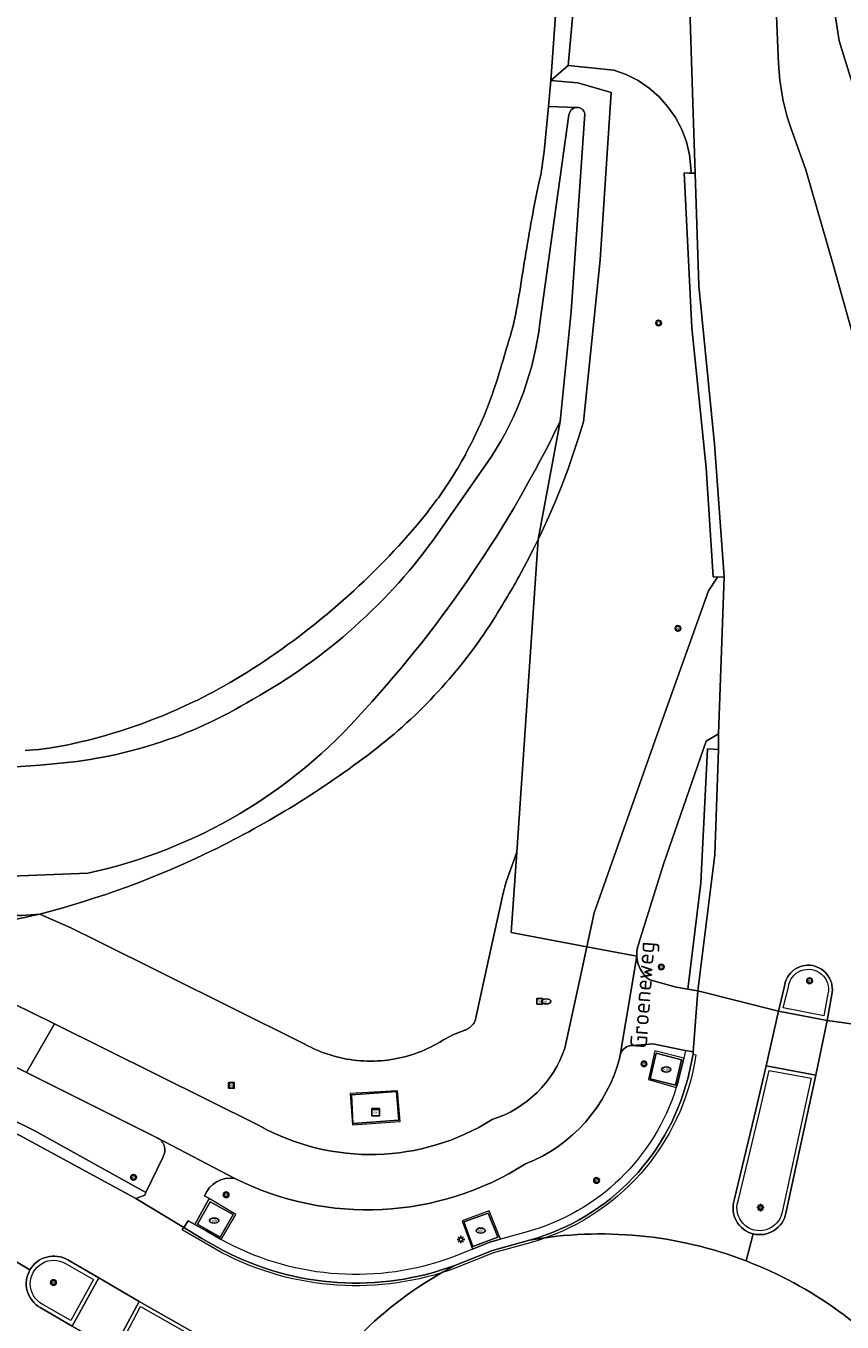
# Model space of a CAD drawing. Header units: metres. Extents: x 149984 to 156489, y 469398 to 478068.
# Tile 648 of 656: x 155263 to 155307, y 471432 to 471501. Entities that reach past the tile are written whole.
import ezdxf
from ezdxf.enums import TextEntityAlignment as Align

# ---------------------------------------------------------------- set-up
doc = ezdxf.new("R2010")
doc.units = ezdxf.units.M
doc.header["$LTSCALE"] = 0.75
for name, color, linetype, lineweight in [('B-WE-GR-BOUWLAND-GV', 252, 'Continuous', 13), ('B-WE-GR-GROENVOORZIENING-GV', 252, 'Continuous', 18), ('B-WE-IE-MEUBILAIR-S', 252, 'Continuous', 25), ('B-WE-IE-MEUBILAIR_WEGMEUBILAIR-GV', 252, 'Continuous', 18), ('B-WE-OG-TERREIN_ERF-GV', 252, 'Continuous', 18), ('B-WE-OG-TERREIN_OEVER-GV', 252, 'Continuous', 18), ('B-WE-OG-TOPOGRAFIE-T18', 7, 'Continuous', 18), ('B-WE-OG-WATER-GV', 252, 'Continuous', 18), ('B-WE-OG-WEG-GV', 252, 'Continuous', 18), ('B-WE-RI-HWA_GOOT_LIJNGOOT-G', 252, 'Continuous', 18), ('B-WE-VH-GESLOTENVERHARDING-GV', 252, 'Continuous', 18), ('B-WE-VH-GESLOTENVERHARDING_ASFALT-GV', 252, 'Continuous', 18), ('B-WE-VH-HALFVERHARDING-GV', 252, 'Continuous', 18), ('B-WE-VH-OPENVERHARDING-GV', 252, 'Continuous', 18), ('B-WE-VH-OPENVERHARDING_BETONSTRAATSTEEN-GV', 252, 'Continuous', 18)]:
    doc.layers.add(name, color=color, linetype=linetype, lineweight=lineweight)
doc.styles.add('NLCS-ISO', font='NLCS-ISO.ttf')
doc.styles.add('NLCS-ISO-M500-T18', font='NLCS-ISO.ttf', dxfattribs={"height": 0.9})

# ---------------------------------------------------------------- blocks, each defined once
blk = doc.blocks.new('SIE-MEUBILAIR_BORD_VERKEER-SO')
blk.add_lwpolyline([(-0.5625, -0.5625), (0.5625, -0.5625), (0.5625, 0.5625), (-0.5625, 0.5625)], close=True)
at = {"style": 'NLCS-ISO'}
blk.add_text('vb', height=0.75, dxfattribs=at).set_placement((0, 0), align=Align.MIDDLE_CENTER)
blk = doc.blocks.new('SIE-MEUBILAIR_BORD_LOCATIEPAAL-SO')
blk.add_lwpolyline([(-0.75, -0.75), (0.75, -0.75), (0.75, 0.75), (-0.75, 0.75)], close=True)
at = {"style": 'NLCS-ISO'}
blk.add_text('lp', height=0.75, dxfattribs=at).set_placement((0.01, 0.12), align=Align.MIDDLE_CENTER)
blk = doc.blocks.new('SIE-MEUBILAIR_BORD_WEGWIJZER-SO')
blk.add_lwpolyline([(-0.75, -0.75), (0.75, -0.75), (0.75, 0.75), (-0.75, 0.75)], close=True)
at = {"style": 'NLCS-ISO'}
blk.add_text('ww', height=0.75, dxfattribs=at).set_placement((0, 0.125), align=Align.MIDDLE_CENTER)
blk = doc.blocks.new('SIE-MEUBILAIR_KAST_OV-SO')
for points in [[(-1, 1), (1, 1), (1, 0.84), (-1, 0.84)], [(-1, 0.76), (1, 0.76), (1, -1), (-1, -1)]]:
    blk.add_lwpolyline(points, close=True)
at = {"style": 'NLCS-ISO'}
blk.add_text('ov', height=0.75, dxfattribs=at).set_placement((0, 0), align=Align.MIDDLE_CENTER)
blk = doc.blocks.new('SIE-MEUBILAIR_PAAL_LICHTMAST-SO')
for points in [[(-0.62, 0), (-1, 0)], [(-0.71, 0.71), (-0.44, 0.44)], [(0, 1), (0, 0.62)], [(0.44, 0.44), (0.71, 0.71)], [(1, 0), (0.62, 0)], [(-0.71, -0.71), (-0.44, -0.44)], [(0, -0.62), (0, -1)], [(0.44, -0.44), (0.71, -0.71)]]:
    blk.add_lwpolyline(points)
blk.add_circle((0, 0), 0.5)
blk = doc.blocks.new('SIE-MEUBILAIR_PAAL_VERKEERSBORD-SO')
blk.add_circle((0, 0), 0.75)
at = {"style": 'NLCS-ISO'}
blk.add_text('vb', height=0.75, dxfattribs=at).set_placement((0, 0.07), align=Align.MIDDLE_CENTER)
blk = doc.blocks.new('SIE-MEUBILAIR_PUT_WATERLEIDINGPUT-SO')
blk.add_ellipse((0, 0), major_axis=(1.25, 0), ratio=0.54)
at = {"style": 'NLCS-ISO'}
blk.add_text('wl', height=0.75, dxfattribs=at).set_placement((-0.14, 0), align=Align.MIDDLE_CENTER)
blk = doc.blocks.new('SIE-MEUBILAIR_PUT_KOLK-SO')
blk.add_ellipse((0, 0), major_axis=(1.25, 0), ratio=0.54)
at = {"style": 'NLCS-ISO'}
blk.add_text('klk', height=0.75, dxfattribs=at).set_placement((0.03, 0), align=Align.MIDDLE_CENTER)

msp = doc.modelspace()

# ---------------------------------------------------------------- linework, layer by layer
at = {"layer": 'B-WE-GR-BOUWLAND-GV', "flags": 128}
for points in [[(155290.471, 471491.597), (155290.683, 471492.655), (155290.69, 471492.689), (155290.703, 471492.745), (155290.735, 471492.888), (155290.814, 471493.232), (155290.856, 471493.402), (155291.042, 471494.685), (155291.271, 471497.089), (155291.402, 471498.471), (155291.921, 471505.726), (155292.189, 471506.928), (155293.504, 471519.48), (155294.546, 471533.257), (155294.095, 471533.141), (155294.037, 471533.153), (155259.17, 471540.205), (155254.176, 471541.098), (155069.732, 471574.063), (155053.15, 471576.994), (155010.598, 471584.514), (154981.361, 471589.144)], [(155284.256, 471474.708), (155284.823, 471475.404), (155284.829, 471475.411), (155284.833, 471475.416), (155285.299, 471476.039), (155285.372, 471476.137), (155285.409, 471476.191), (155285.842, 471476.82), (155285.886, 471476.884), (155286.145, 471477.297), (155286.368, 471477.652), (155286.411, 471477.727), (155286.611, 471478.077), (155286.818, 471478.439), (155286.852, 471478.504), (155287.044, 471478.874), (155287.236, 471479.244), (155287.258, 471479.292), (155287.599, 471480.021), (155287.62, 471480.065), (155287.629, 471480.087), (155287.8, 471480.493), (155287.971, 471480.902), (155287.985, 471480.94), (155288.105, 471481.264), (155288.286, 471481.752), (155288.29, 471481.763), (155288.567, 471482.614)], [(155263.253, 471462.606), (155263.686, 471462.639), (155263.979, 471462.662), (155263.993, 471462.663), (155264.635, 471462.745), (155264.716, 471462.755), (155264.729, 471462.757), (155265.459, 471462.889), (155266.379, 471463.097), (155266.48, 471463.12), (155266.686, 471463.174), (155267.295, 471463.335), (155267.493, 471463.387), (155267.656, 471463.436), (155268.362, 471463.651), (155268.495, 471463.691), (155268.526, 471463.702), (155269.436, 471464.013), (155269.486, 471464.03), (155269.535, 471464.049), (155270.208, 471464.306), (155270.464, 471464.404), (155270.559, 471464.444), (155271.168, 471464.703), (155271.428, 471464.813), (155271.502, 471464.848), (155272.108, 471465.131), (155272.377, 471465.256), (155272.432, 471465.284), (155273.124, 471465.638), (155273.309, 471465.733), (155273.333, 471465.746), (155274.224, 471466.243), (155275.12, 471466.785)]]:
    msp.add_lwpolyline(points, dxfattribs=at)
at = {"layer": 'B-WE-GR-BOUWLAND-GV'}
for points in [[(155289.767, 471487.423, -0.00668), (155290.471, 471491.597)], [(155289.415, 471485.523, 0.014813), (155289.767, 471487.423)], [(155289.319, 471485.144, 0.015505), (155289.415, 471485.523)], [(155288.567, 471482.614, 0.002395), (155289.319, 471485.144)], [(155275.12, 471466.785, 0.076267), (155284.256, 471474.708)]]:
    msp.add_lwpolyline(points, format="xyb", dxfattribs=at)
at = {"layer": 'B-WE-GR-GROENVOORZIENING-GV', "flags": 128}
for points in [[(155294.032, 471488.869), (155293.147, 471480.196), (155292.882, 471479.336), (155292.598, 471478.481), (155292.296, 471477.633), (155291.976, 471476.792), (155291.637, 471475.958), (155291.281, 471475.131), (155290.907, 471474.312), (155290.712, 471473.907), (155289.566, 471457.16), (155289.271, 471452.847), (155293.327, 471452.086), (155293.722, 471453.908), (155297.187, 471463.764), (155299.833, 471471.157), (155300.326, 471471.88), (155300.079, 471471.906), (155299.711, 471477.732), (155298.943, 471485.236), (155298.527, 471493.532), (155298.796, 471493.525), (155298.904, 471493.523), (155298.894, 471493.795), (155298.816, 471494.502), (155298.651, 471495.194), (155298.402, 471495.86), (155298.073, 471496.49), (155297.668, 471497.075), (155297.194, 471497.605), (155296.658, 471498.073), (155296.069, 471498.471), (155295.435, 471498.793), (155294.766, 471499.034), (155292.314, 471499.283), (155292.201, 471499.182), (155291.402, 471498.471), (155292.84, 471498.362), (155294.633, 471497.834)], [(155299.123, 471493.517), (155298.904, 471493.523), (155298.796, 471493.525), (155298.527, 471493.532), (155298.943, 471485.236), (155299.711, 471477.732), (155300.079, 471471.906), (155300.326, 471471.88), (155300.67, 471471.909), (155300.154, 471479.005), (155299.327, 471487.49)], [(155298.396, 471446.037), (155298.062, 471444.678), (155296.71, 471445.027), (155297.028, 471446.386)], [(155280.801, 471442.634), (155283.259, 471442.814), (155283.123, 471444.339), (155280.724, 471444.158)], [(155280.801, 471442.634), (155280.724, 471444.158), (155283.123, 471444.339), (155283.259, 471442.814)], [(155272.468, 471437.241), (155273.152, 471438.431), (155274.38, 471437.752), (155273.69, 471436.541)], [(155287.217, 471436.05), (155286.741, 471437.357), (155288.042, 471437.832), (155288.549, 471436.536)]]:
    msp.add_lwpolyline(points, close=True, dxfattribs=at)
for points in [[(155283.933, 471446.305), (155284.105, 471446.361), (155284.28, 471446.424), (155284.453, 471446.491), (155284.62, 471446.56), (155284.792, 471446.638), (155284.96, 471446.718), (155285.12, 471446.799), (155285.284, 471446.889), (155285.446, 471446.981), (155285.655, 471447.109), (155285.759, 471447.17), (155286.146, 471447.372), (155286.549, 471447.539), (155286.661, 471447.578), (155286.78, 471447.618), (155286.819, 471447.633), (155286.849, 471447.646), (155286.882, 471447.661), (155286.911, 471447.676), (155286.947, 471447.696), (155286.975, 471447.713), (155287.005, 471447.733), (155287.034, 471447.753), (155287.065, 471447.776), (155287.091, 471447.798), (155287.133, 471447.835), (155287.17, 471447.873), (155287.205, 471447.913), (155287.251, 471447.972), (155287.282, 471448.015), (155287.312, 471448.061), (155287.341, 471448.127), (155288.082, 471451.489), (155288.836, 471454.968), (155289.005, 471455.566), (155289.566, 471457.16), (155290.712, 471473.907), (155290.516, 471473.501), (155290.107, 471472.699), (155289.681, 471471.906)], [(155206.143, 471471.433), (155214.594, 471466.745), (155223.734, 471461.963), (155235.021, 471456.476), (155249.1, 471449.488), (155263.762, 471442.234), (155269.714, 471438.932), (155270.611, 471440.807)], [(155270.346, 471441.849), (155263.315, 471445.365), (155255.476, 471449.286), (155240.887, 471456.418), (155227.325, 471462.927), (155219.657, 471466.741)], [(155296.691, 471450.317), (155298.107, 471449.927), (155298.737, 471449.822), (155299.434, 471455.523), (155299.78, 471462.696), (155300.369, 471462.653), (155300.373, 471462.783), (155300.365, 471463.487), (155299.716, 471463.11), (155297.422, 471456.513), (155296.112, 471452.285)], [(155292.137, 471446.669), (155292.966, 471450.422), (155293.327, 471452.086), (155289.271, 471452.847), (155289.566, 471457.16), (155289.005, 471455.566), (155288.836, 471454.968), (155288.082, 471451.489), (155287.341, 471448.127), (155287.312, 471448.061), (155287.282, 471448.015), (155287.251, 471447.972), (155287.205, 471447.913), (155287.17, 471447.873)], [(155252.396, 471454.033), (155263.507, 471448.607), (155264.811, 471447.96), (155275.785, 471442.512)], [(155264.027, 471453.846), (155265.701, 471453.099), (155265.729, 471453.086), (155267.034, 471452.438), (155278.008, 471446.99), (155278.159, 471446.912), (155278.378, 471446.794), (155278.539, 471446.712), (155278.71, 471446.631), (155278.876, 471446.557), (155279.048, 471446.486), (155279.22, 471446.419), (155279.394, 471446.358), (155279.57, 471446.3), (155279.748, 471446.246), (155279.922, 471446.199), (155280.103, 471446.155), (155280.286, 471446.115), (155280.468, 471446.08), (155280.648, 471446.05), (155280.827, 471446.025), (155281.012, 471446.004), (155281.201, 471445.987), (155281.38, 471445.976), (155281.565, 471445.969), (155281.75, 471445.967), (155281.933, 471445.969), (155282.123, 471445.977), (155282.302, 471445.988), (155282.49, 471446.005), (155282.672, 471446.026), (155282.853, 471446.052), (155283.036, 471446.082), (155283.218, 471446.118), (155283.394, 471446.157), (155283.577, 471446.202), (155283.755, 471446.251), (155283.933, 471446.305)], [(155287.17, 471447.873), (155287.133, 471447.835), (155287.091, 471447.798), (155287.065, 471447.776), (155287.034, 471447.753), (155287.005, 471447.733), (155286.975, 471447.713), (155286.947, 471447.696), (155286.911, 471447.676), (155286.882, 471447.661), (155286.849, 471447.646), (155286.819, 471447.633), (155286.78, 471447.618), (155286.661, 471447.578), (155286.549, 471447.539), (155286.146, 471447.372), (155285.759, 471447.17), (155285.655, 471447.109), (155285.446, 471446.981), (155285.284, 471446.889), (155285.12, 471446.799), (155284.96, 471446.718), (155284.792, 471446.638), (155284.62, 471446.56), (155284.453, 471446.491), (155284.28, 471446.424), (155284.105, 471446.361), (155283.933, 471446.305), (155283.755, 471446.251), (155283.577, 471446.202), (155283.394, 471446.157), (155283.218, 471446.118), (155283.036, 471446.082), (155282.853, 471446.052), (155282.672, 471446.026), (155282.49, 471446.005), (155282.302, 471445.988), (155282.123, 471445.977), (155281.933, 471445.969), (155281.75, 471445.967), (155281.565, 471445.969), (155281.38, 471445.976), (155281.201, 471445.987), (155281.012, 471446.004), (155280.827, 471446.025), (155280.648, 471446.05), (155280.468, 471446.08), (155280.286, 471446.115), (155280.103, 471446.155), (155279.922, 471446.199), (155279.748, 471446.246), (155279.57, 471446.3), (155279.394, 471446.358), (155279.22, 471446.419), (155279.048, 471446.486), (155278.876, 471446.557), (155278.71, 471446.631), (155278.539, 471446.712), (155278.378, 471446.794), (155278.159, 471446.912), (155278.008, 471446.99), (155267.034, 471452.438), (155265.729, 471453.086), (155265.701, 471453.099), (155264.027, 471453.846)], [(155299.016, 471446.47), (155298.611, 471446.532), (155298.503, 471446.549), (155296.856, 471446.894), (155295.78, 471446.806)], [(155298.819, 471445.428), (155299.009, 471446.34), (155299.016, 471446.47)], [(155272.85, 471438.76), (155273.104, 471438.605), (155272.335, 471437.223), (155271.975, 471437.419), (155271.739, 471437.064), (155272.707, 471436.473), (155273.852, 471435.832)], [(155286.26, 471435.026), (155288.274, 471435.833), (155290.245, 471436.377)]]:
    msp.add_lwpolyline(points, dxfattribs=at)
at = {"layer": 'B-WE-GR-GROENVOORZIENING-GV'}
for points in [[(155289.681, 471471.906, -0.016844), (155288.265, 471469.526)], [(155288.265, 471469.526, -0.087383), (155281.843, 471462.547)], [(155281.843, 471462.547, -0.049503), (155273.254, 471457.24)], [(155273.254, 471457.24, -0.050942), (155264.027, 471453.846)], [(155264.027, 471453.846, -0.117695), (155256.595, 471454.802)], [(155252.396, 471454.033, 0.134174), (155264.027, 471453.846)], [(155264.027, 471453.846, -0.134174), (155252.396, 471454.033)], [(155296.112, 471452.285, 0.108382), (155295.994, 471451.585)], [(155295.994, 471451.585, 0.229509), (155296.691, 471450.317)], [(155288.259, 471442.841, 0.240332), (155292.137, 471446.669)], [(155295.78, 471446.806, 0.34064), (155295.105, 471446.292)], [(155295.084, 471446.164, -0.240902), (155290.043, 471440.466)], [(155295.105, 471446.292, 0.03804), (155295.084, 471446.164)], [(155290.245, 471436.377, 0.277731), (155298.819, 471445.428)], [(155275.785, 471442.512, 0.273449), (155288.259, 471442.841)], [(155270.611, 471440.807, 0.434923), (155270.346, 471441.849)], [(155290.043, 471440.466, -0.263522), (155274.473, 471439.687)], [(155274.473, 471439.687, 0.348198), (155272.85, 471438.76)], [(155273.852, 471435.832, 0.211795), (155286.26, 471435.026)]]:
    msp.add_lwpolyline(points, format="xyb", dxfattribs=at)
at = {"layer": 'B-WE-IE-MEUBILAIR_WEGMEUBILAIR-GV'}
for points in [[(155305.405, 471451.081, 0.433355), (155303.904, 471449.974)], [(155304.114, 471449.936, -1.056254), (155306.231, 471449.572)], [(155306.439, 471449.529, 0.422962), (155305.405, 471451.081)], [(155290.245, 471436.377, 0.277731), (155298.819, 471445.428)], [(155298.112, 471444.556, -0.254644), (155290.123, 471436.821)], [(155298.268, 471445.103, -0.010626), (155298.112, 471444.556)], [(155298.112, 471444.556, 0.010626), (155298.268, 471445.103)], [(155301.213, 471438.526, 0.429457), (155302.231, 471436.718)], [(155303.776, 471437.872, -1.05683), (155301.418, 471438.47)], [(155302.231, 471436.718, 0.42949), (155303.984, 471437.829)], [(155286.095, 471435.456, -0.211653), (155274.071, 471436.237)], [(155273.852, 471435.832, 0.211795), (155286.26, 471435.026)], [(155265.524, 471435.323, 0.416176), (155263.503, 471434.788)], [(155264.158, 471432.959, -1.005728), (155265.414, 471435.135)], [(155263.503, 471434.788, 0.415831), (155264.05, 471432.77)]]:
    msp.add_lwpolyline(points, format="xyb", dxfattribs=at)
at = {"layer": 'B-WE-IE-MEUBILAIR_WEGMEUBILAIR-GV', "flags": 128}
for points in [[(155303.904, 471449.974), (155303.585, 471448.646), (155306.187, 471448.15)], [(155306.231, 471449.572), (155306.016, 471448.399), (155303.844, 471448.813), (155304.114, 471449.936)], [(155306.187, 471448.15), (155306.439, 471449.529)], [(155298.511, 471446.118), (155296.972, 471446.523), (155296.616, 471444.978), (155298.112, 471444.556)], [(155298.819, 471445.428), (155299.009, 471446.34), (155299.016, 471446.47), (155298.611, 471446.532), (155298.511, 471446.118), (155298.268, 471445.103)], [(155298.268, 471445.103), (155298.511, 471446.118)], [(155303.984, 471437.829), (155305.585, 471445.22), (155302.928, 471445.711), (155302.39, 471443.423), (155301.213, 471438.526)], [(155301.418, 471438.47), (155302.597, 471443.374), (155303.089, 471445.465), (155305.331, 471445.051), (155303.776, 471437.872)], [(155274.071, 471436.237), (155273.751, 471436.416), (155272.932, 471436.874), (155272.335, 471437.223), (155271.975, 471437.419), (155271.739, 471437.064), (155272.707, 471436.473), (155273.852, 471435.832)], [(155286.26, 471435.026), (155288.274, 471435.833), (155290.245, 471436.377)], [(155290.123, 471436.821), (155288.695, 471436.427), (155288.127, 471436.27), (155287.207, 471435.901)], [(155287.207, 471435.901), (155286.095, 471435.456)], [(155264.05, 471432.77), (155265.772, 471431.783), (155267.195, 471434.359), (155265.524, 471435.323)], [(155265.414, 471435.135), (155266.901, 471434.277), (155265.688, 471432.082), (155264.158, 471432.959)], [(155275.764, 471429.461), (155269.349, 471433.102), (155267.966, 471430.509)], [(155274.503, 471427.056), (155268.236, 471430.588), (155269.429, 471432.825), (155275.669, 471429.283)]]:
    msp.add_lwpolyline(points, dxfattribs=at)
for points in [[(155298.396, 471446.037), (155298.062, 471444.678), (155296.71, 471445.027), (155297.028, 471446.386)], [(155283.321, 471442.73), (155283.184, 471444.378), (155280.654, 471444.234), (155280.77, 471442.552)], [(155280.801, 471442.634), (155280.724, 471444.158), (155283.123, 471444.339), (155283.259, 471442.814)], [(155273.751, 471436.416), (155274.535, 471437.757), (155273.104, 471438.605), (155272.335, 471437.223), (155272.932, 471436.874)], [(155272.468, 471437.241), (155273.152, 471438.431), (155274.38, 471437.752), (155273.69, 471436.541)], [(155288.695, 471436.427), (155288.091, 471437.953), (155286.643, 471437.41), (155287.207, 471435.901), (155288.127, 471436.27)], [(155287.217, 471436.05), (155286.741, 471437.357), (155288.042, 471437.832), (155288.549, 471436.536)]]:
    msp.add_lwpolyline(points, close=True, dxfattribs=at)
at = {"layer": 'B-WE-OG-TERREIN_ERF-GV', "flags": 128}
msp.add_lwpolyline([(155292.189, 471506.928), (155291.921, 471505.726), (155291.402, 471498.471), (155292.201, 471499.182), (155292.314, 471499.283), (155292.698, 471503.431), (155292.597, 471503.556)], close=True, dxfattribs=at)
at = {"layer": 'B-WE-OG-TERREIN_OEVER-GV', "flags": 128}
for points in [[(155266.608, 471456.027), (155262.507, 471455.871), (155257.164, 471456.516), (155251.716, 471458.702), (155246.18, 471461.281), (155235.862, 471466.169), (155225.294, 471471.725), (155224.699, 471472.027), (155211.186, 471479.18), (155203.775, 471482.598), (155190.911, 471488.211), (155178.337, 471492.799), (155166.43, 471496.273), (155162.594, 471497.279), (155152.811, 471499.465), (155131.115, 471503.437), (155109.573, 471507.315), (155087.938, 471511.193), (155065.532, 471515.322), (155045.449, 471519.063), (155024.878, 471522.984), (155007.519, 471526.247), (154988.828, 471529.947)], [(155306.157, 471505.004), (155306.834, 471500.608), (155309.536, 471491.886), (155311.944, 471485.375), (155313.787, 471477.211), (155315.056, 471476.27), (155316.643, 471476.468), (155318.04, 471476.642), (155318.98, 471477.617), (155319.114, 471479.447), (155317.241, 471487.706), (155316.777, 471488.821), (155316.496, 471488.77), (155316.266, 471488.622), (155316.106, 471488.4), (155316.039, 471488.153), (155316.883, 471482.786), (155317.539, 471479.31)], [(155292.489, 471486.103), (155291.888, 471480.222), (155290.712, 471473.907), (155290.907, 471474.312), (155291.281, 471475.131), (155291.637, 471475.958), (155291.976, 471476.792), (155292.296, 471477.633), (155292.598, 471478.481), (155292.882, 471479.336), (155293.147, 471480.196), (155294.032, 471488.869), (155294.633, 471497.834), (155292.84, 471498.362), (155291.402, 471498.471), (155291.271, 471497.089), (155292.756, 471497.034)], [(155292.756, 471497.034), (155291.271, 471497.089), (155291.042, 471494.685), (155290.856, 471493.402), (155290.814, 471493.232), (155290.735, 471492.888), (155290.703, 471492.745), (155290.69, 471492.689), (155290.683, 471492.655), (155290.471, 471491.597)], [(155290.811, 471485.491), (155292.367, 471496.642)], [(155293.207, 471496.688), (155292.489, 471486.103)], [(155288.567, 471482.614), (155288.29, 471481.763), (155288.286, 471481.752), (155288.105, 471481.264), (155287.985, 471480.94), (155287.971, 471480.902), (155287.8, 471480.493), (155287.629, 471480.087), (155287.62, 471480.065), (155287.599, 471480.021), (155287.258, 471479.292), (155287.236, 471479.244), (155287.044, 471478.874), (155286.852, 471478.504), (155286.818, 471478.439), (155286.611, 471478.077), (155286.411, 471477.727), (155286.368, 471477.652), (155286.145, 471477.297), (155285.886, 471476.884), (155285.842, 471476.82), (155285.409, 471476.191), (155285.372, 471476.137), (155285.299, 471476.039), (155284.833, 471475.416), (155284.829, 471475.411), (155284.823, 471475.404), (155284.256, 471474.708)], [(155289.681, 471471.906), (155290.107, 471472.699), (155290.516, 471473.501), (155290.712, 471473.907), (155291.888, 471480.222)], [(155285.349, 471474.214), (155288.216, 471478.341)], [(155275.12, 471466.785), (155274.224, 471466.243), (155273.333, 471465.746), (155273.309, 471465.733), (155273.124, 471465.638), (155272.432, 471465.284), (155272.377, 471465.256), (155272.108, 471465.131), (155271.502, 471464.848), (155271.428, 471464.813), (155271.168, 471464.703), (155270.559, 471464.444), (155270.464, 471464.404), (155270.208, 471464.306), (155269.535, 471464.049), (155269.486, 471464.03), (155269.436, 471464.013), (155268.526, 471463.702), (155268.495, 471463.691), (155268.362, 471463.651), (155267.656, 471463.436), (155267.493, 471463.387), (155267.295, 471463.335), (155266.686, 471463.174), (155266.48, 471463.12), (155266.379, 471463.097), (155265.459, 471462.889), (155264.729, 471462.757), (155264.716, 471462.755), (155264.635, 471462.745), (155263.993, 471462.663), (155263.979, 471462.662), (155263.686, 471462.639), (155263.253, 471462.606)]]:
    msp.add_lwpolyline(points, dxfattribs=at)
at = {"layer": 'B-WE-OG-TERREIN_OEVER-GV'}
for points in [[(155292.367, 471496.642, -0.370038), (155292.756, 471497.034)], [(155292.756, 471497.034, -0.416224), (155293.207, 471496.688)], [(155290.471, 471491.597, 0.00668), (155289.767, 471487.423)], [(155289.767, 471487.423, -0.014813), (155289.415, 471485.523)], [(155289.415, 471485.523, -0.015505), (155289.319, 471485.144)], [(155288.216, 471478.341, 0.114422), (155290.811, 471485.491)], [(155289.319, 471485.144, -0.002395), (155288.567, 471482.614)], [(155291.888, 471480.222, -0.072953), (155281.429, 471464.792)], [(155284.256, 471474.708, -0.076267), (155275.12, 471466.785)], [(155275.422, 471465.333, 0.11177), (155285.349, 471474.214)], [(155288.265, 471469.526, 0.016844), (155289.681, 471471.906)], [(155281.843, 471462.547, 0.087383), (155288.265, 471469.526)], [(155264.577, 471461.876, 0.119811), (155275.422, 471465.333)], [(155281.429, 471464.792, -0.161213), (155266.608, 471456.027)], [(155256.247, 471462.482, 0.095099), (155264.577, 471461.876)], [(155273.254, 471457.24, 0.049503), (155281.843, 471462.547)], [(155264.027, 471453.846, 0.050942), (155273.254, 471457.24)], [(155256.595, 471454.802, 0.117695), (155264.027, 471453.846)]]:
    msp.add_lwpolyline(points, format="xyb", dxfattribs=at)
at = {"layer": 'B-WE-OG-WATER-GV', "flags": 128}
for points in [[(154988.828, 471529.947), (155007.519, 471526.247), (155024.878, 471522.984), (155045.449, 471519.063), (155065.532, 471515.322), (155087.938, 471511.193), (155109.573, 471507.315), (155131.115, 471503.437), (155152.811, 471499.465), (155162.594, 471497.279), (155166.43, 471496.273), (155178.337, 471492.799), (155190.911, 471488.211), (155203.775, 471482.598), (155211.186, 471479.18), (155224.699, 471472.027), (155225.294, 471471.725), (155235.862, 471466.169), (155246.18, 471461.281), (155251.716, 471458.702), (155257.164, 471456.516), (155262.507, 471455.871), (155266.608, 471456.027)], [(155292.367, 471496.642), (155290.811, 471485.491)], [(155291.888, 471480.222), (155292.489, 471486.103), (155293.207, 471496.688)], [(155288.216, 471478.341), (155285.349, 471474.214)]]:
    msp.add_lwpolyline(points, dxfattribs=at)
at = {"layer": 'B-WE-OG-WATER-GV'}
for points in [[(155292.756, 471497.034, 0.370038), (155292.367, 471496.642)], [(155293.207, 471496.688, 0.416224), (155292.756, 471497.034)], [(155290.811, 471485.491, -0.114422), (155288.216, 471478.341)], [(155281.429, 471464.792, 0.072953), (155291.888, 471480.222)], [(155285.349, 471474.214, -0.11177), (155275.422, 471465.333)], [(155275.422, 471465.333, -0.119811), (155264.577, 471461.876)], [(155266.608, 471456.027, 0.161213), (155281.429, 471464.792)], [(155264.577, 471461.876, -0.095099), (155256.247, 471462.482)]]:
    msp.add_lwpolyline(points, format="xyb", dxfattribs=at)
at = {"layer": 'B-WE-OG-WEG-GV', "flags": 128}
for points in [[(155308.548, 471551.861), (155307.511, 471551.883), (155306.61, 471550.937), (155306.595, 471550.935), (155306.588, 471550.934), (155305.104, 471534.555), (155304.273, 471524.558), (155304.256, 471524.415), (155303.847, 471524.465), (155303.846, 471524.447), (155303.348, 471516.327), (155303.244, 471507.541), (155303.586, 471499.375)], [(155321.413, 471469.501), (155319.114, 471479.447), (155318.98, 471477.617), (155318.04, 471476.642), (155316.643, 471476.468), (155315.056, 471476.27), (155313.787, 471477.211), (155311.944, 471485.375), (155309.536, 471491.886), (155306.834, 471500.608), (155306.157, 471505.004)], [(155304.257, 471495.887), (155305.044, 471493.703), (155306.532, 471488.555), (155310.278, 471475.191), (155310.31, 471475.08), (155312.673, 471474.205), (155316.93, 471475.424), (155319.31, 471476.106), (155320.36, 471472.089), (155318.026, 471471.436), (155317.728, 471471.353), (155317.751, 471471.277), (155317.99, 471470.483), (155318.276, 471470.526), (155319.407, 471470.698)]]:
    msp.add_lwpolyline(points, dxfattribs=at)
at = {"layer": 'B-WE-OG-WEG-GV'}
msp.add_lwpolyline([(155303.586, 471499.375, 0.07084), (155304.257, 471495.887)], format="xyb", dxfattribs=at)
at = {"layer": 'B-WE-RI-HWA_GOOT_LIJNGOOT-G'}
for points in [[(155299.166, 471446.298, -0.294975), (155290.284, 471436.239)], [(155286.312, 471434.892, -0.211832), (155273.783, 471435.706)]]:
    msp.add_lwpolyline(points, format="xyb", dxfattribs=at)
at = {"layer": 'B-WE-RI-HWA_GOOT_LIJNGOOT-G', "flags": 128}
for points in [[(155299.009, 471446.34), (155299.166, 471446.298)], [(155273.783, 471435.706), (155271.651, 471436.931), (155271.739, 471437.064)], [(155290.284, 471436.239), (155288.32, 471435.697), (155286.312, 471434.892)]]:
    msp.add_lwpolyline(points, dxfattribs=at)
at = {"layer": 'B-WE-VH-GESLOTENVERHARDING-GV', "flags": 128}
for points in [[(155219.657, 471466.741), (155227.325, 471462.927), (155240.887, 471456.418), (155255.476, 471449.286), (155263.315, 471445.365), (155264.811, 471447.96), (155263.507, 471448.607), (155252.396, 471454.033), (155249.198, 471455.594), (155234.236, 471462.76), (155220.95, 471469.033)], [(155273.852, 471435.832), (155272.707, 471436.473), (155271.739, 471437.064), (155269.172, 471438.619), (155263.006, 471441.967), (155261.722, 471442.603), (155254.592, 471446.135), (155239.083, 471453.773), (155223.715, 471461.335), (155214.841, 471465.945), (155213.11, 471462.862), (155228.973, 471454.514), (155247.706, 471444.204), (155258.824, 471437.577), (155263.503, 471434.788)], [(155263.503, 471434.788), (155258.824, 471437.577), (155247.706, 471444.204), (155228.973, 471454.514), (155213.11, 471462.862), (155211.759, 471460.456), (155213.359, 471459.597), (155225.663, 471452.251), (155236.581, 471445.37), (155249.537, 471437.094), (155256.159, 471432.954), (155263.542, 471428.338), (155265.917, 471427.045), (155268.091, 471425.8)], [(155295.105, 471446.292), (155295.994, 471451.585), (155293.327, 471452.086), (155292.966, 471450.422), (155292.137, 471446.669)], [(155295.994, 471451.585), (155295.105, 471446.292)], [(155298.611, 471446.532), (155299.016, 471446.47), (155299.273, 471449.733), (155298.737, 471449.822), (155298.107, 471449.927), (155296.691, 471450.317)], [(155299.273, 471449.733), (155299.016, 471446.47), (155299.009, 471446.34), (155298.819, 471445.428)], [(155301.213, 471438.526), (155302.39, 471443.423), (155302.928, 471445.711), (155303.585, 471448.646), (155299.273, 471449.733)], [(155306.187, 471448.15), (155305.585, 471445.22), (155303.984, 471437.829)], [(155309.004, 471438.643), (155309.573, 471442.553), (155309.662, 471443.209), (155309.813, 471444.29), (155309.835, 471444.418), (155310.216, 471447.596), (155306.187, 471448.15)], [(155275.785, 471442.512), (155264.811, 471447.96), (155263.315, 471445.365)], [(155295.78, 471446.806), (155296.856, 471446.894), (155298.503, 471446.549), (155298.611, 471446.532)], [(155263.315, 471445.365), (155270.346, 471441.849), (155274.473, 471439.687)], [(155274.473, 471439.687), (155270.346, 471441.849)], [(155270.611, 471440.807), (155269.714, 471438.932), (155269.65, 471438.799), (155269.172, 471438.619)], [(155269.172, 471438.619), (155271.739, 471437.064), (155271.975, 471437.419), (155272.335, 471437.223), (155273.104, 471438.605), (155272.85, 471438.76)], [(155290.245, 471436.377), (155288.274, 471435.833), (155286.26, 471435.026)], [(155302.231, 471436.718), (155301.85, 471435.269)], [(155301.85, 471435.269), (155302.231, 471436.718)], [(155265.524, 471435.323), (155267.195, 471434.359), (155269.349, 471433.102), (155275.764, 471429.461)], [(155274.405, 471426.88), (155267.966, 471430.509), (155265.772, 471431.783), (155264.05, 471432.77)]]:
    msp.add_lwpolyline(points, dxfattribs=at)
at = {"layer": 'B-WE-VH-GESLOTENVERHARDING-GV'}
for points in [[(155296.691, 471450.317, -0.229509), (155295.994, 471451.585)], [(155292.137, 471446.669, -0.240332), (155288.259, 471442.841)], [(155295.105, 471446.292, -0.34064), (155295.78, 471446.806)], [(155290.043, 471440.466, 0.240902), (155295.084, 471446.164)], [(155295.084, 471446.164, -0.03804), (155295.105, 471446.292)], [(155298.819, 471445.428, -0.277731), (155290.245, 471436.377)], [(155288.259, 471442.841, -0.273449), (155275.785, 471442.512)], [(155270.346, 471441.849, -0.434923), (155270.611, 471440.807)], [(155274.473, 471439.687, 0.263522), (155290.043, 471440.466)], [(155272.85, 471438.76, -0.348198), (155274.473, 471439.687)], [(155302.231, 471436.718, -0.429457), (155301.213, 471438.526)], [(155303.984, 471437.829, -0.42949), (155302.231, 471436.718)], [(155301.85, 471435.269, 0.136491), (155290.245, 471436.377)], [(155290.245, 471436.377, -0.136491), (155301.85, 471435.269)], [(155286.26, 471435.026, -0.211795), (155273.852, 471435.832)], [(155263.503, 471434.788, -0.416176), (155265.524, 471435.323)], [(155286.26, 471435.026, 0.142259), (155277.734, 471426.829)], [(155277.734, 471426.829, -0.142259), (155286.26, 471435.026)], [(155310.859, 471428.767, 0.129901), (155301.85, 471435.269)], [(155301.85, 471435.269, -0.129901), (155310.859, 471428.767)], [(155264.05, 471432.77, -0.415831), (155263.503, 471434.788)]]:
    msp.add_lwpolyline(points, format="xyb", dxfattribs=at)
at = {"layer": 'B-WE-VH-GESLOTENVERHARDING-GV', "flags": 128}
for points in [[(155302.928, 471445.711), (155305.585, 471445.22), (155306.187, 471448.15), (155303.585, 471448.646)], [(155267.195, 471434.359), (155265.772, 471431.783), (155267.966, 471430.509), (155269.349, 471433.102)]]:
    msp.add_lwpolyline(points, close=True, dxfattribs=at)
at = {"layer": 'B-WE-VH-GESLOTENVERHARDING_ASFALT-GV', "flags": 128}
for points in [[(155303.586, 471499.375), (155303.244, 471507.541), (155303.348, 471516.327), (155303.846, 471524.447), (155303.847, 471524.465), (155304.636, 471534.509), (155305.008, 471538.116), (155300.508, 471538.687), (155300.199, 471534.332), (155299.316, 471524.628), (155299.313, 471524.598), (155298.705, 471516.092), (155298.678, 471507.417), (155298.678, 471507.34), (155299.014, 471496.736), (155299.123, 471493.517), (155299.327, 471487.49), (155300.154, 471479.005), (155300.67, 471471.909), (155300.365, 471463.487)], [(155306.439, 471449.529), (155306.187, 471448.15), (155310.216, 471447.596), (155310.225, 471447.852), (155310.229, 471447.972), (155310.36, 471450.216), (155310.434, 471456.379), (155310.462, 471461.476), (155310.473, 471463.438), (155310.748, 471463.416), (155312.316, 471468.229), (155312.279, 471468.354), (155310.31, 471475.08), (155310.278, 471475.191), (155306.532, 471488.555), (155305.044, 471493.703), (155304.257, 471495.887)], [(155296.112, 471452.285), (155297.422, 471456.513), (155299.716, 471463.11), (155300.365, 471463.487), (155300.67, 471471.909), (155300.326, 471471.88), (155299.833, 471471.157), (155297.187, 471463.764), (155293.722, 471453.908), (155293.327, 471452.086), (155295.994, 471451.585)], [(155300.365, 471463.487), (155300.373, 471462.783), (155300.369, 471462.653), (155300.184, 471457.008), (155299.273, 471449.733), (155303.585, 471448.646), (155303.904, 471449.974)]]:
    msp.add_lwpolyline(points, dxfattribs=at)
at = {"layer": 'B-WE-VH-GESLOTENVERHARDING_ASFALT-GV'}
for points in [[(155304.257, 471495.887, -0.07084), (155303.586, 471499.375)], [(155295.994, 471451.585, -0.108382), (155296.112, 471452.285)], [(155303.904, 471449.974, -0.433355), (155305.405, 471451.081)], [(155305.405, 471451.081, -0.422962), (155306.439, 471449.529)]]:
    msp.add_lwpolyline(points, format="xyb", dxfattribs=at)
at = {"layer": 'B-WE-VH-HALFVERHARDING-GV', "flags": 128}
for points in [[(155269.714, 471438.932), (155263.762, 471442.234), (155249.1, 471449.488), (155235.021, 471456.476), (155223.734, 471461.963), (155214.594, 471466.745), (155206.143, 471471.433)], [(155205.861, 471470.903), (155214.231, 471466.262), (155214.841, 471465.945), (155223.715, 471461.335), (155239.083, 471453.773), (155254.592, 471446.135), (155261.722, 471442.603), (155263.006, 471441.967), (155269.172, 471438.619), (155269.65, 471438.799), (155269.714, 471438.932)]]:
    msp.add_lwpolyline(points, dxfattribs=at)
msp.add_lwpolyline([(155299.273, 471449.733), (155300.184, 471457.008), (155300.369, 471462.653), (155299.78, 471462.696), (155299.434, 471455.523), (155298.737, 471449.822)], close=True, dxfattribs=at)
at = {"layer": 'B-WE-VH-OPENVERHARDING-GV'}
for points in [[(155305.405, 471451.081, 0.433355), (155303.904, 471449.974)], [(155306.439, 471449.529, 0.422962), (155305.405, 471451.081)], [(155301.213, 471438.526, 0.429457), (155302.231, 471436.718)], [(155302.231, 471436.718, 0.42949), (155303.984, 471437.829)], [(155265.524, 471435.323, 0.416176), (155263.503, 471434.788)], [(155263.503, 471434.788, 0.415831), (155264.05, 471432.77)]]:
    msp.add_lwpolyline(points, format="xyb", dxfattribs=at)
at = {"layer": 'B-WE-VH-OPENVERHARDING-GV', "flags": 128}
for points in [[(155303.904, 471449.974), (155303.585, 471448.646)], [(155303.585, 471448.646), (155306.187, 471448.15), (155306.439, 471449.529)], [(155305.585, 471445.22), (155302.928, 471445.711), (155302.39, 471443.423), (155301.213, 471438.526)], [(155303.984, 471437.829), (155305.585, 471445.22)], [(155267.195, 471434.359), (155265.524, 471435.323)], [(155264.05, 471432.77), (155265.772, 471431.783), (155267.195, 471434.359)], [(155275.764, 471429.461), (155269.349, 471433.102), (155267.966, 471430.509)]]:
    msp.add_lwpolyline(points, dxfattribs=at)
for points in [[(155298.396, 471446.037), (155297.028, 471446.386), (155296.71, 471445.027), (155298.062, 471444.678)], [(155272.468, 471437.241), (155273.69, 471436.541), (155274.38, 471437.752), (155273.152, 471438.431)], [(155287.217, 471436.05), (155288.549, 471436.536), (155288.042, 471437.832), (155286.741, 471437.357)]]:
    msp.add_lwpolyline(points, close=True, dxfattribs=at)
at = {"layer": 'B-WE-VH-OPENVERHARDING_BETONSTRAATSTEEN-GV', "flags": 128}
for points in [[(155298.894, 471493.795), (155298.904, 471493.523), (155299.123, 471493.517), (155299.014, 471496.736), (155298.678, 471507.34), (155298.678, 471507.417), (155298.521, 471507.414), (155298.503, 471507.291)], [(155294.168, 471503.258), (155292.698, 471503.431), (155292.314, 471499.283), (155294.766, 471499.034), (155295.435, 471498.793), (155296.069, 471498.471), (155296.658, 471498.073), (155297.194, 471497.605), (155297.668, 471497.075), (155298.073, 471496.49), (155298.402, 471495.86), (155298.651, 471495.194), (155298.816, 471494.502), (155298.894, 471493.795)]]:
    msp.add_lwpolyline(points, dxfattribs=at)

# ---------------------------------------------------------------- block references
at = {"layer": 'B-WE-IE-MEUBILAIR-S', "xscale": 0.2, "yscale": 0.2, "zscale": 0.2}
for name, p in [('SIE-MEUBILAIR_PAAL_VERKEERSBORD-SO', (155297.166, 471485.493)), ('SIE-MEUBILAIR_BORD_VERKEER-SO', (155297.166, 471485.493)), ('SIE-MEUBILAIR_PAAL_VERKEERSBORD-SO', (155298.203, 471469.141)), ('SIE-MEUBILAIR_BORD_VERKEER-SO', (155298.203, 471469.141)), ('SIE-MEUBILAIR_PAAL_VERKEERSBORD-SO', (155297.309, 471451.009)), ('SIE-MEUBILAIR_BORD_VERKEER-SO', (155297.309, 471451.009)), ('SIE-MEUBILAIR_PAAL_VERKEERSBORD-SO', (155305.249, 471450.271)), ('SIE-MEUBILAIR_BORD_VERKEER-SO', (155305.249, 471450.271)), ('SIE-MEUBILAIR_BORD_LOCATIEPAAL-SO', (155290.8, 471449.176)), ('SIE-MEUBILAIR_PUT_WATERLEIDINGPUT-SO', (155291.144, 471449.166)), ('SIE-MEUBILAIR_PAAL_VERKEERSBORD-SO', (155296.383, 471445.822)), ('SIE-MEUBILAIR_BORD_VERKEER-SO', (155296.383, 471445.822)), ('SIE-MEUBILAIR_PUT_KOLK-SO', (155297.574, 471445.52)), ('SIE-MEUBILAIR_BORD_WEGWIJZER-SO', (155274.293, 471444.665)), ('SIE-MEUBILAIR_PAAL_VERKEERSBORD-SO', (155274.293, 471444.665)), ('SIE-MEUBILAIR_KAST_OV-SO', (155282.013, 471443.234)), ('SIE-MEUBILAIR_PAAL_VERKEERSBORD-SO', (155269.05, 471439.746)), ('SIE-MEUBILAIR_BORD_VERKEER-SO', (155269.05, 471439.746)), ('SIE-MEUBILAIR_PAAL_VERKEERSBORD-SO', (155293.842, 471439.579)), ('SIE-MEUBILAIR_BORD_VERKEER-SO', (155293.842, 471439.579)), ('SIE-MEUBILAIR_PAAL_VERKEERSBORD-SO', (155274.008, 471438.81)), ('SIE-MEUBILAIR_BORD_VERKEER-SO', (155274.008, 471438.81)), ('SIE-MEUBILAIR_PAAL_LICHTMAST-SO', (155302.623, 471438.124)), ('SIE-MEUBILAIR_BORD_VERKEER-SO', (155302.623, 471438.124)), ('SIE-MEUBILAIR_PUT_KOLK-SO', (155273.372, 471437.431)), ('SIE-MEUBILAIR_PUT_KOLK-SO', (155287.638, 471436.89)), ('SIE-MEUBILAIR_PAAL_LICHTMAST-SO', (155286.581, 471436.414)), ('SIE-MEUBILAIR_PAAL_VERKEERSBORD-SO', (155264.762, 471434.114)), ('SIE-MEUBILAIR_BORD_VERKEER-SO', (155264.762, 471434.114))]:
    msp.add_blockref(name, p, dxfattribs=at)

# ---------------------------------------------------------------- texts
at = {"layer": 'B-WE-OG-TOPOGRAFIE-T18', "style": 'NLCS-ISO-M500-T18'}
msp.add_text('Groeneweg', height=0.9, rotation=85.7, dxfattribs=at).set_placement((155296.428, 471449.507), align=Align.MIDDLE)

doc.saveas('drawing.dxf')
